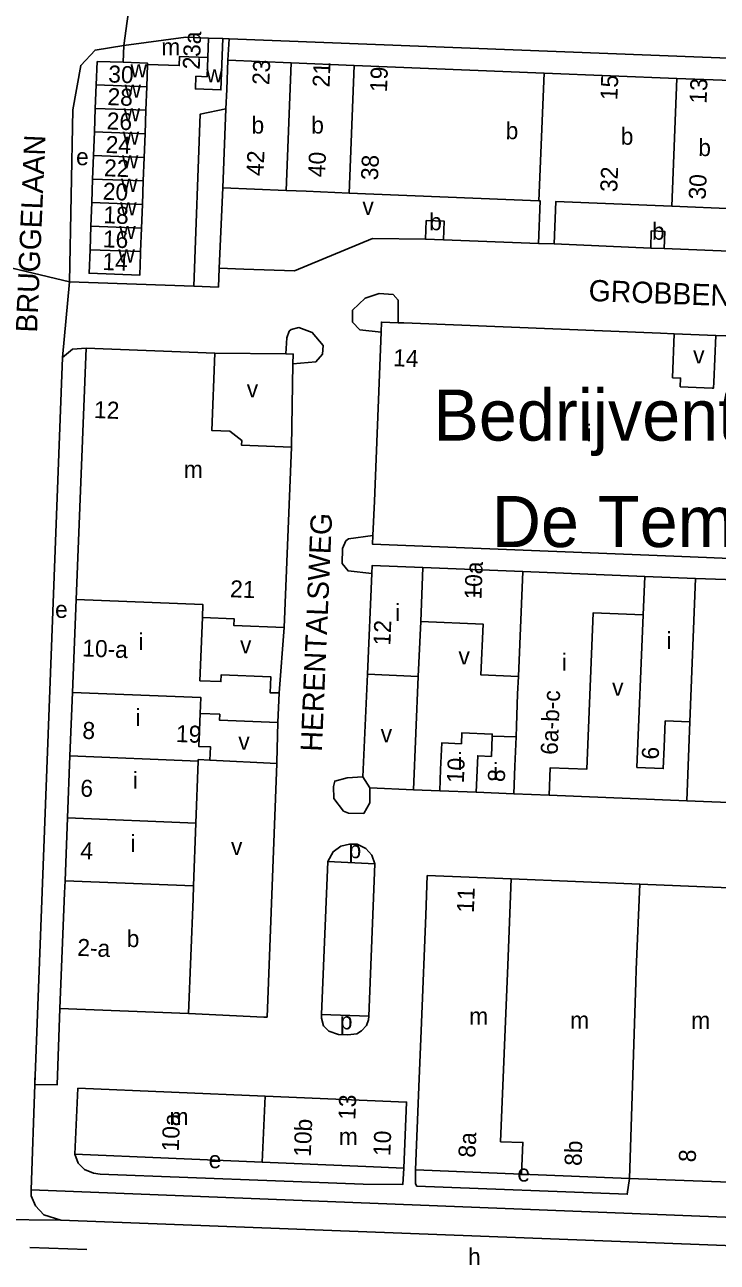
# Model space of a CAD drawing. Extents: x 159675 to 162108, y 386471 to 388472.
# Drawn here: x 161434 to 161596.5, y 387458.8 to 387749.4 of the extents above; entities that cross this region are included whole.
import ezdxf

# ---------------------------------------------------------------- set-up
doc = ezdxf.new("R2010")
doc.units = 0
for name, color, linetype in [('BLT_Basislijn', 7, 'Continuous'), ('BLT_Bebouwing', 7, 'Continuous'), ('BLT_Centroide', 7, 'Continuous'), ('BLT_Huisnummer', 7, 'Continuous'), ('BLT_Huisnummer_ tussenligend', 7, 'Continuous'), ('BLT_Huisnummer_reeks', 7, 'Continuous'), ('BLT_Onderverdeling_panden', 7, 'Continuous'), ('BLT_Sport_parknaam', 7, 'Continuous'), ('BLT_Straatnaam', 7, 'Continuous'), ('BLT_Vlakafsluiter', 7, 'Continuous')]:
    doc.layers.add(name, color=color, linetype=linetype)

msp = doc.modelspace()

# ---------------------------------------------------------------- linework, layer by layer
at = {"layer": 'BLT_Basislijn'}
for p, q in [((161480.44, 387746.18), (161481.91, 387746.11)), ((161481.91, 387746.11), (161481.65, 387741.1)), ((161480.42, 387711.12), (161479.61, 387692.3)), ((161554.55, 387698.1), (161532.26, 387698.91)), ((161580.9, 387696.96), (161558.23, 387697.97)), ((161654.49, 387694.13), (161584.04, 387696.85)), ((161485.38, 387692.06), (161479.61, 387692.3)), ((161473.64, 387688.03), (161444.47, 387689.03)), ((161479.45, 387687.83), (161473.64, 387688.03)), ((161586.44, 387676.88), (161596.16, 387676.49)), ((161495.23, 387672.17), (161478.56, 387672.3)), ((161496.57, 387650.2), (161496.87, 387669.8)), ((161493.65, 387592.5), (161494.84, 387607.85)), ((161526.34, 387596.37), (161525.19, 387569.79)), ((161477.43, 387576.74), (161493.11, 387575.96)), ((161493.11, 387575.96), (161490.89, 387516.35)), ((161513.35, 387572.8), (161514.95, 387570.23)), ((161514.95, 387570.23), (161525.19, 387569.79)), ((161525.19, 387569.79), (161531.37, 387569.52)), ((161557.03, 387568.48), (161589.34, 387567.18)), ((161505.12, 387552.92), (161516.15, 387552.36)), ((161503.64, 387516.95), (161514.72, 387516.62)), ((161435.48, 387475.82), (161436.28, 387500.58)), ((161435.16, 387462.3), (161448.54, 387461.82))]:
    msp.add_line(p, q, dxfattribs=at)
for points in [[(161481.91, 387746.11), (161681.98, 387738.41), (161762.51, 387734.95)], [(161444.47, 387689.03), (161445.27, 387729.47), (161447.09, 387739.89), (161450.45, 387743.48), (161457.2, 387744.57)], [(161481.18, 387729.66), (161475.12, 387728.42), (161473.64, 387688.03)], [(161528.04, 387699.07), (161515.6, 387699.25), (161497.29, 387691.66), (161485.38, 387692.06)], [(161479.61, 387692.3), (161479.45, 387687.83)], [(161517.59, 387677.27), (161512.63, 387677.82), (161510.93, 387679.6), (161510.93, 387682.4), (161513.9, 387685.24), (161517.18, 387686.28), (161520.46, 387686.07), (161521.64, 387684.77), (161521.58, 387679.45)], [(161496.87, 387669.8), (161502.32, 387670.29), (161503.82, 387672.04), (161503.98, 387674.1), (161501.43, 387677.19), (161498.31, 387678.32), (161496.47, 387677.83), (161496.02, 387677.45), (161495.47, 387675.92), (161495.23, 387672.17)], [(161448.39, 387673.5), (161445.17, 387673.28), (161442.82, 387671.27)], [(161442.82, 387671.27), (161436.28, 387500.58)], [(161495.23, 387672.17), (161496.99, 387672.09), (161496.87, 387669.8)], [(161515.41, 387620.53), (161509.86, 387621.15), (161508.48, 387622.87), (161508.53, 387626.43), (161509.29, 387628.21), (161509.93, 387628.69), (161515.69, 387629.47)], [(161513.35, 387572.8), (161514.39, 387596.89)], [(161493.37, 387585.57), (161493.12, 387576.23), (161493.11, 387575.96)], [(161514.95, 387570.23), (161514.96, 387566.7), (161513.54, 387564.18), (161509.93, 387564.31), (161508.81, 387564.74), (161506.54, 387567.69), (161506.41, 387570.5), (161506.74, 387571.79), (161509.67, 387572.57), (161513.35, 387572.8)], [(161516.15, 387552.36), (161515.45, 387554.38), (161514.04, 387555.96), (161512, 387556.98), (161510.21, 387556.96), (161508.13, 387556.52), (161506.34, 387555.22), (161505.12, 387552.92)], [(161505.12, 387552.92), (161503.64, 387516.95)], [(161514.72, 387516.62), (161516.15, 387552.36)], [(161442.21, 387518.39), (161441.59, 387500.47), (161436.28, 387500.58)], [(161490.89, 387516.35), (161490.11, 387516.38), (161472.37, 387517.19)], [(161503.64, 387516.95), (161503.6, 387516.12), (161504.08, 387514.35), (161505.36, 387513.04), (161507.59, 387512.31), (161509.81, 387512.21), (161511.89, 387512.44), (161512.98, 387513.14), (161514.17, 387514.41), (161514.68, 387515.71), (161514.72, 387516.62)], [(161436.34, 387502.11), (161436.29, 387500.62)], [(161445.73, 387484.15), (161446.47, 387482.06), (161447.97, 387480.58), (161450.08, 387479.73), (161451.62, 387479.52), (161513.43, 387477.14), (161522.72, 387477.09), (161522.95, 387480.92)], [(161525.66, 387480.52), (161525.69, 387477.23), (161525.98, 387476.68), (161575.39, 387474.78), (161575.9, 387478.49)], [(161442.4, 387468.68), (161438.42, 387469.95), (161436.48, 387472.03), (161435.44, 387474.41), (161435.48, 387475.82)], [(161435.48, 387475.82), (161596.39, 387469.43), (161614.99, 387468.76), (161617.97, 387468.99), (161635.51, 387472.43)], [(161620.99, 387461.84), (161442.4, 387468.68)]]:
    msp.add_lwpolyline(points, dxfattribs=at)
at = {"layer": 'BLT_Bebouwing'}
for p, q in [((161480.44, 387746.18), (161477.1, 387746.31)), ((161457.2, 387744.57), (161457.05, 387740.61)), ((161462.59, 387734.86), (161462.79, 387740.11)), ((161481.65, 387741.1), (161481.37, 387734.24)), ((161496.52, 387740.5), (161481.65, 387741.1)), ((161511.3, 387739.9), (161496.52, 387740.5)), ((161555.9, 387738.1), (161511.3, 387739.9)), ((161587.06, 387736.83), (161555.9, 387738.1)), ((161601.86, 387736.23), (161587.06, 387736.83)), ((161462.38, 387729.34), (161462.59, 387734.86)), ((161481.37, 387734.24), (161481.18, 387729.66)), ((161462.18, 387723.81), (161462.38, 387729.34)), ((161481.18, 387729.66), (161480.42, 387711.12)), ((161461.97, 387718.28), (161462.18, 387723.81)), ((161461.77, 387712.75), (161461.97, 387718.28)), ((161461.56, 387707.23), (161461.77, 387712.75)), ((161461.35, 387701.7), (161461.56, 387707.23)), ((161461.15, 387696.17), (161461.35, 387701.7)), ((161528.04, 387699.07), (161532.26, 387698.91)), ((161554.55, 387698.1), (161558.23, 387697.97)), ((161580.9, 387696.96), (161584.04, 387696.85)), ((161522.91, 387679.4), (161521.58, 387679.45)), ((161583.23, 387677.01), (161522.91, 387679.4)), ((161586.44, 387676.88), (161583.23, 387677.01)), ((161586.03, 387666.48), (161586.44, 387676.88)), ((161596.16, 387676.49), (161595.72, 387665.51)), ((161596.16, 387676.49), (161606.85, 387676.07)), ((161446.03, 387614.44), (161448.39, 387673.5)), ((161448.39, 387673.5), (161478.56, 387672.3)), ((161496.57, 387650.2), (161494.84, 387607.85)), ((161593.98, 387624.32), (161584.37, 387624.7)), ((161613.62, 387623.54), (161593.98, 387624.32)), ((161514.39, 387596.89), (161515.41, 387620.53)), ((161527.37, 387621.96), (161550.86, 387621.03)), ((161550.86, 387621.03), (161579.48, 387619.89)), ((161579.48, 387619.89), (161591.45, 387619.42)), ((161591.45, 387619.42), (161649.62, 387617.1)), ((161445.17, 387592.65), (161446.03, 387614.44)), ((161475.66, 387610.24), (161475.08, 387595.35)), ((161577.66, 387574.99), (161579.15, 387610.82)), ((161444.57, 387577.71), (161445.17, 387592.65)), ((161493.65, 387592.5), (161493.37, 387585.57)), ((161590.09, 387585.71), (161589.34, 387567.18)), ((161543.68, 387582.38), (161549.28, 387582.18)), ((161549.28, 387582.18), (161549.39, 387584.72)), ((161443.99, 387563.14), (161444.57, 387577.71)), ((161474.65, 387576.52), (161474.12, 387561.93)), ((161548.74, 387568.81), (161549, 387575.29)), ((161539.92, 387569.17), (161531.37, 387569.52)), ((161548.74, 387568.81), (161539.92, 387569.17)), ((161647.51, 387564.83), (161589.34, 387567.18)), ((161443.4, 387548.41), (161443.99, 387563.14)), ((161474.12, 387561.93), (161473.56, 387547.21)), ((161528.08, 387540.35), (161528.45, 387549.61)), ((161528.45, 387549.61), (161548.15, 387548.82)), ((161548.15, 387548.82), (161578.31, 387547.6)), ((161578.31, 387547.6), (161604.84, 387546.53)), ((161527.06, 387515.09), (161528.08, 387540.35)), ((161472.37, 387517.19), (161442.21, 387518.39)), ((161445.73, 387484.15), (161446.39, 387499.7)), ((161446.39, 387499.7), (161490.4, 387497.84)), ((161490.4, 387497.84), (161514.3, 387496.82)), ((161489.68, 387482.3), (161445.73, 387484.15)), ((161514.02, 387481.3), (161489.68, 387482.3)), ((161522.95, 387480.92), (161514.02, 387481.3)), ((161525.66, 387480.52), (161525.78, 387480.51)), ((161525.78, 387480.51), (161550.59, 387479.51)), ((161550.59, 387479.51), (161575.9, 387478.49)), ((161575.9, 387478.49), (161601.57, 387477.53))]:
    msp.add_line(p, q, dxfattribs=at)
for points in [[(161477.1, 387746.31), (161471.73, 387746.51), (161457.2, 387744.57)], [(161476.93, 387741.75), (161476.76, 387737.23), (161474.14, 387737.33), (161474.03, 387734.37), (161479.99, 387734.14), (161480.44, 387746.18)], [(161450.92, 387740.82), (161450.71, 387735.31)], [(161457.05, 387740.61), (161450.92, 387740.82)], [(161462.79, 387740.11), (161470.22, 387739.83), (161470.3, 387741.99), (161476.93, 387741.75)], [(161450.71, 387735.31), (161450.5, 387729.78)], [(161450.5, 387729.78), (161450.3, 387724.25)], [(161450.3, 387724.25), (161450.09, 387718.72)], [(161450.09, 387718.72), (161449.89, 387713.2)], [(161449.89, 387713.2), (161449.68, 387707.67)], [(161480.42, 387711.12), (161495.3, 387710.51)], [(161495.3, 387710.51), (161500, 387710.32), (161510.07, 387709.91)], [(161449.68, 387707.67), (161449.48, 387702.14)], [(161510.07, 387709.91), (161554.67, 387708.09)], [(161554.67, 387708.09), (161554.96, 387708.08), (161554.55, 387698.1)], [(161558.23, 387697.97), (161558.63, 387707.93), (161585.83, 387706.81)], [(161585.83, 387706.81), (161600.63, 387706.2)], [(161449.48, 387702.14), (161449.27, 387696.61)], [(161532.26, 387698.91), (161532.43, 387703.27), (161528.21, 387703.43), (161528.04, 387699.07)], [(161584.04, 387696.85), (161584.18, 387700.91), (161581.04, 387701.02), (161580.9, 387696.96)], [(161449.27, 387696.61), (161449.06, 387691.06), (161460.94, 387690.62), (161461.13, 387695.63), (161461.15, 387696.17)], [(161521.58, 387679.45), (161517.68, 387679.61), (161517.59, 387677.27)], [(161517.59, 387677.27), (161516.02, 387637.58), (161515.69, 387629.47)], [(161478.56, 387672.3), (161477.84, 387654.17), (161482.06, 387654), (161484.89, 387651.83), (161484.84, 387650.67), (161496.57, 387650.2)], [(161595.32, 387664.12), (161587.85, 387664.42), (161587.93, 387666.46), (161586.03, 387666.48)], [(161595.72, 387665.51), (161595.67, 387664.1), (161595.32, 387664.12)], [(161515.69, 387629.47), (161515.61, 387627.43), (161584.37, 387624.7)], [(161515.41, 387620.53), (161515.49, 387622.43), (161527.37, 387621.96)], [(161494.84, 387607.85), (161483.02, 387608.36), (161483.08, 387609.92), (161475.66, 387610.24)], [(161526.9, 387609.3), (161526.34, 387596.37)], [(161549.83, 387596.36), (161541.02, 387596.73), (161541.53, 387608.67), (161526.9, 387609.3)], [(161579.15, 387610.82), (161567.36, 387611.29), (161565.87, 387574.6), (161557.3, 387574.95), (161557.03, 387568.48)], [(161526.34, 387596.37), (161514.39, 387596.89)], [(161475.08, 387595.35), (161480, 387595.16), (161480.06, 387596.77), (161491.71, 387596.31), (161491.56, 387592.57), (161493.65, 387592.5)], [(161549.39, 387584.72), (161549.66, 387592.31), (161549.83, 387596.36)], [(161475.1, 387587.68), (161474.79, 387579.95), (161477.56, 387579.84), (161477.43, 387576.74)], [(161493.37, 387585.57), (161479.67, 387586.1), (161479.72, 387587.49), (161475.1, 387587.68)], [(161584.06, 387579.74), (161584.31, 387585.94), (161590.09, 387585.71)], [(161531.37, 387569.52), (161531.57, 387574.51), (161531.83, 387580.78), (161536.46, 387580.59), (161536.57, 387583.15), (161543.7, 387582.86), (161543.68, 387582.38)], [(161584.06, 387579.74), (161583.85, 387574.74), (161577.66, 387574.99)], [(161474.65, 387576.52), (161474.67, 387576.85), (161477.43, 387576.74)], [(161557.03, 387568.48), (161548.74, 387568.81)], [(161442.21, 387518.39), (161443.29, 387545.54), (161443.4, 387548.41)], [(161473.56, 387547.21), (161473.45, 387544.19), (161472.37, 387517.19)], [(161527.06, 387515.09), (161526.45, 387500), (161525.66, 387480.52)], [(161514.3, 387496.82), (161523.6, 387496.42), (161522.95, 387480.92)]]:
    msp.add_lwpolyline(points, dxfattribs=at)
at = {"layer": 'BLT_Onderverdeling_panden'}
for p, q in [((161476.93, 387741.75), (161477.1, 387746.31)), ((161495.3, 387710.51), (161496.52, 387740.5)), ((161510.07, 387709.91), (161511.3, 387739.9)), ((161555.9, 387738.1), (161554.67, 387708.09)), ((161585.83, 387706.81), (161587.06, 387736.83)), ((161450.71, 387735.31), (161462.59, 387734.86)), ((161450.5, 387729.78), (161462.38, 387729.34)), ((161450.3, 387724.25), (161462.18, 387723.81)), ((161450.09, 387718.72), (161461.97, 387718.28)), ((161449.89, 387713.2), (161461.77, 387712.75)), ((161449.68, 387707.67), (161461.56, 387707.23)), ((161449.48, 387702.14), (161461.35, 387701.7)), ((161449.27, 387696.61), (161461.15, 387696.17)), ((161526.9, 387609.3), (161527.37, 387621.96)), ((161549.83, 387596.36), (161550.86, 387621.03)), ((161579.15, 387610.82), (161579.48, 387619.89)), ((161590.09, 387585.71), (161591.45, 387619.42)), ((161549, 387575.29), (161549.28, 387582.18)), ((161444.57, 387577.71), (161474.65, 387576.52)), ((161443.99, 387563.14), (161474.12, 387561.93)), ((161443.4, 387548.41), (161473.56, 387547.21)), ((161548.15, 387548.82), (161547.34, 387528.55)), ((161578.31, 387547.6), (161577.5, 387527.59)), ((161577.5, 387527.59), (161577.38, 387524.58)), ((161577.38, 387524.58), (161575.9, 387478.49)), ((161490.4, 387497.84), (161489.68, 387482.3))]:
    msp.add_line(p, q, dxfattribs=at)
for points in [[(161457.05, 387740.61), (161462.8, 387740.41), (161462.79, 387740.11)], [(161446.03, 387614.44), (161475.78, 387613.25), (161475.66, 387610.24)], [(161445.17, 387592.65), (161475.25, 387591.44), (161475.1, 387587.68)], [(161543.68, 387582.38), (161543.49, 387577.61), (161540.29, 387577.74), (161539.92, 387569.17)], [(161547.34, 387528.55), (161545.66, 387487.12), (161550.89, 387486.95), (161550.59, 387479.51)]]:
    msp.add_lwpolyline(points, dxfattribs=at)
at = {"layer": 'BLT_Vlakafsluiter'}
for p, q in [((161459.97, 387764.4), (161457.2, 387744.57)), ((161425.86, 387693.45), (161444.47, 387689.03)), ((161444.47, 387689.03), (161442.82, 387671.27)), ((161411.52, 387468.98), (161442.4, 387468.68))]:
    msp.add_line(p, q, dxfattribs=at)

# ---------------------------------------------------------------- texts
at = {"layer": 'BLT_Centroide'}
for s, p in [('m', (161466, 387742.23)), ('w', (161458.78, 387737.08)), ('w', (161476.58, 387735.91)), ('w', (161457.37, 387732.28)), ('w', (161457.16, 387726.75)), ('b', (161487.19, 387723.88)), ('b', (161501.21, 387723.88)), ('b', (161546.84, 387722.56)), ('b', (161573.86, 387721.25)), ('w', (161456.95, 387721.25)), ('b', (161592.07, 387718.59)), ('e', (161446, 387716.44)), ('w', (161456.75, 387715.72)), ('w', (161456.55, 387710.19)), ('w', (161456.34, 387704.66)), ('v', (161513.22, 387704.79)), ('b', (161528.9, 387701.17)), ('w', (161456.13, 387699.12)), ('b', (161581.2, 387698.94)), ('w', (161455.92, 387693.59)), ('v', (161590.86, 387669.88)), ('v', (161486.07, 387661.94)), ('i', (161565.82, 387651.56)), ('m', (161471.3, 387643.02)), ('i', (161538.87, 387615.12)), ('e', (161441.07, 387610.13)), ('i', (161520.88, 387609.41)), ('i', (161460.67, 387602.56)), ('i', (161584.56, 387602.81)), ('v', (161484.49, 387601.81)), ('v', (161535.77, 387599.19)), ('i', (161560, 387597.75)), ('v', (161571.84, 387591.84)), ('i', (161459.91, 387584.75)), ('v', (161517.51, 387580.93)), ('v', (161484.09, 387579.16)), ('i', (161535.54, 387574.41)), ('i', (161459.34, 387570)), ('i', (161543.93, 387572.08)), ('i', (161458.77, 387555.19)), ('v', (161482.37, 387554.44)), ('p', (161509.97, 387553.69)), ('b', (161457.88, 387532.81)), ('p', (161507.92, 387513.5)), ('m', (161538.28, 387514.61)), ('m', (161561.98, 387513.66)), ('m', (161590.41, 387513.62)), ('m', (161467.94, 387491)), ('m', (161507.68, 387486.33)), ('e', (161477.12, 387480.89)), ('e', (161549.6, 387477.75)), ('h', (161538.01, 387458.12))]:
    msp.add_text(s, height=4, dxfattribs=at).set_placement(p)
at = {"layer": 'BLT_Huisnummer'}
for s, rotation, p in [('26', 357.8636, (161453.13, 387724.88)), ('22', 357.8636, (161452.51, 387713.87)), ('18', 357.8636, (161452.34, 387702.84)), ('14', 357.8636, (161452.12, 387691.85)), ('14', 357.7281, (161520.36, 387669.26)), ('12', 87.6815, (161519.77, 387603.58)), ('6', 87.6802, (161582.77, 387576.81)), ('6', 357.7098, (161446.93, 387568.18)), ('4', 357.7099, (161446.94, 387553.49)), ('8b', 88.178, (161564.66, 387481.38)), ('8', 86.9804, (161591.44, 387482.21))]:
    msp.add_text(s, height=4, rotation=rotation, dxfattribs=at).set_placement(p)
at = {"layer": 'BLT_Huisnummer_ tussenligend'}
for s, p in [('28', (161453.31, 387730.58)), ('24', (161452.88, 387719.34)), ('20', (161452.21, 387708.35)), ('16', (161452.24, 387697.18))]:
    msp.add_text(s, height=4, rotation=357.8634, dxfattribs=at).set_placement(p)
at = {"layer": 'BLT_Huisnummer_reeks'}
for s, rotation, p in [('23a', 87.6564, (161475.02, 387738.87)), ('30', 357.8636, (161453.5, 387735.9)), ('23', 87.6564, (161491.35, 387735.22)), ('21', 87.6564, (161505.49, 387734.68)), ('19', 87.6564, (161518.97, 387733.56)), ('15', 87.6564, (161573.05, 387731.64)), ('13', 87.4963, (161593.99, 387730.84)), ('42', 87.6564, (161489.99, 387713.86)), ('40', 87.6564, (161504.44, 387713.57)), ('38', 87.6564, (161516.87, 387712.86)), ('32', 87.6564, (161573.02, 387710.09)), ('30', 87.5053, (161593.79, 387708.31)), ('12', 357.709, (161450.14, 387657.09)), ('10a', 87.6806, (161541.15, 387614.37)), ('21', 357.709, (161482.09, 387615)), ('10-a', 357.7128, (161447.39, 387601.1)), ('6a-b-c', 87.6829, (161559.04, 387577.92)), ('8', 357.7097, (161447.42, 387581.75)), ('19', 357.7097, (161469.39, 387581)), ('10', 87.6806, (161537.02, 387571.24)), ('8', 87.5392, (161546.63, 387571.53)), ('11', 87.689, (161539.37, 387540.83)), ('2-a', 357.7099, (161446.22, 387530.78)), ('13', 87.5799, (161511.54, 387492.16)), ('10a', 87.579, (161470.09, 387484.76)), ('10b', 87.579, (161501.08, 387483.51)), ('10', 87.5799, (161519.75, 387483.69)), ('8a', 87.689, (161539.73, 387483.31))]:
    msp.add_text(s, height=4, rotation=rotation, dxfattribs=at).set_placement(p)
at = {"layer": 'BLT_Sport_parknaam'}
for s, p in [('Bedrijventerrein', (161529.85, 387651.77)), ('De Tempel', (161543.54, 387626.77))]:
    msp.add_text(s, height=12, dxfattribs=at).set_placement(p)
at = {"layer": 'BLT_Straatnaam'}
for s, height, rotation, p in [('BRUGGELAAN', 5, 87.5147, (161436.83, 387677.07)), ('GROBBENDONKSTRAAT', 4.9999, 357.8521, (161566.25, 387684.57)), ('HERENTALSWEG', 4.9999, 87.5009, (161503.68, 387578.64))]:
    msp.add_text(s, height=height, rotation=rotation, dxfattribs=at).set_placement(p)

doc.saveas('drawing.dxf')
